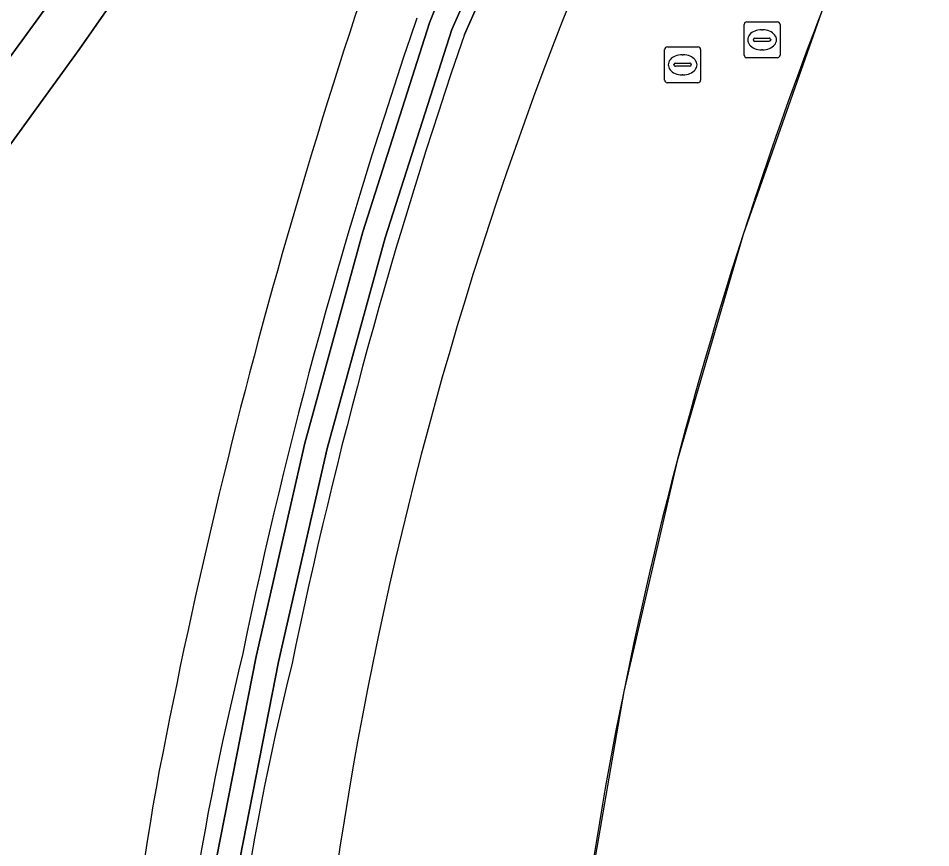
# Model space of a CAD drawing. Extents: x 155018 to 156648, y 383979 to 385733.
# Drawn here: x 155748.23 to 155773.66, y 384109.61 to 384132.72 of the extents above; entities that cross this region are included whole.
import ezdxf

# ---------------------------------------------------------------- set-up
doc = ezdxf.new("R2010")
doc.units = 0
for name, color, linetype in [('IMGEO_Berm_groen', 7, 'Continuous'), ('IMGEO_Erf', 7, 'Continuous'), ('IMGEO_Groenvoorziening', 7, 'Continuous'), ('IMGEO_Lijnafwatering', 7, 'Continuous'), ('IMGEO_Oever', 7, 'Continuous'), ('IMGEO_Rijbaan_lokaal_gesloten', 7, 'Continuous'), ('IMGEO_Rioolput', 7, 'Continuous'), ('IMGEO_Voetpad_halfverhard', 7, 'Continuous'), ('IMGEO_Waterloop', 7, 'Continuous')]:
    doc.layers.add(name, color=color, linetype=linetype)

msp = doc.modelspace()

# ---------------------------------------------------------------- linework, layer by layer
at = {"layer": 'IMGEO_Berm_groen'}
for points in [[(155726.381, 384056.744), (155725.876, 384063.479), (155724.805, 384073.381), (155724.391, 384082.583), (155724.818, 384089.971), (155725.678, 384095.915), (155726.613, 384098.573), (155728.876, 384102.843), (155735.976, 384112.625), (155749.933, 384131.855), (155760.641, 384147.193), (155764.719, 384151.453), (155768.998, 384155.923)], [(155764.669, 384155.953), (155763.22, 384153.678), (155759.726, 384148.197), (155755.679, 384142.378), (155751.33, 384136.219), (155743.019, 384124.824), (155733.713, 384112.596), (155728.82, 384106.885), (155726.526, 384104.053), (155724.761, 384095.841)], [(155765.833, 384142.917), (155764.803, 384141.572), (155760.665, 384132.27)]]:
    msp.add_lwpolyline(points, dxfattribs=at)
for centre, radius, start, end in [((155918.681, 384079.765), 169.564, 158.61407, 169.28907), ((155863.72, 384093.288), 107.768, 158.18958, 183.57089), ((155895.255, 384085.956), 143.735, 161.01125, 168.33286), ((155895.224, 384085.967), 142.303, 161.011, 168.34515), ((155837.015, 384094.759), 84.977, 166.20402, 187.82124), ((155837.046, 384094.756), 83.608, 166.18979, 187.82723), ((155846.948, 384094.823), 96.293, 170.1602, 189.19567)]:
    msp.add_arc(centre, radius, start, end, dxfattribs=at)
at = {"layer": 'IMGEO_Erf'}
for centre, radius, start, end in [((155880.235, 384090.825), 117.415, 155.81618, 161.72545), ((155879.791, 384090.79), 117.005, 161.64131, 177.64074)]:
    msp.add_arc(centre, radius, start, end, dxfattribs=at)
at = {"layer": 'IMGEO_Groenvoorziening'}
msp.add_lwpolyline([(155768.998, 384155.923), (155764.719, 384151.453), (155760.641, 384147.193), (155749.933, 384131.855), (155735.976, 384112.625), (155742.117, 384082.439), (155762.225, 384035.043), (155753.408, 384017.919)], dxfattribs=at)
for centre, radius, start, end in [((155918.681, 384079.765), 169.564, 158.61407, 169.28907), ((155846.948, 384094.823), 96.293, 170.1602, 189.19567)]:
    msp.add_arc(centre, radius, start, end, dxfattribs=at)
at = {"layer": 'IMGEO_Lijnafwatering'}
for points in [[(155773.167, 384139.011), (155773.159, 384138.993), (155773.15, 384138.974), (155773.142, 384138.956), (155770.616, 384132.893), (155768.432, 384126.698), (155766.597, 384120.391)], [(155766.597, 384120.391), (155765.112, 384113.971), (155763.989, 384107.479), (155763.23, 384100.934)]]:
    msp.add_lwpolyline(points, dxfattribs=at)
at = {"layer": 'IMGEO_Oever'}
for points in [[(155773.246, 384159.353), (155773.663, 384158.469), (155771.21, 384154.92), (155768.995, 384151.217), (155767.027, 384147.377), (155766.403, 384146.014), (155765.81, 384144.637), (155765.248, 384143.246), (155764.937, 384142.839), (155764.476, 384141.767), (155760.313, 384132.409), (155758.454, 384126.609), (155756.844, 384120.735), (155755.486, 384114.797), (155753.96, 384107.022), (155753.174, 384099.138), (155753.134, 384091.214), (155753.842, 384083.323), (155755.087, 384075.601), (155757.026, 384068.024), (155759.642, 384060.653), (155762.914, 384053.548), (155766.38, 384047.479), (155770.651, 384040.242)], [(155756.414, 384067.826), (155754.459, 384075.462), (155753.203, 384083.242), (155752.491, 384091.19), (155752.531, 384099.169), (155753.322, 384107.109), (155754.858, 384114.94), (155756.219, 384120.891), (155757.833, 384126.779), (155759.696, 384132.594), (155763.375, 384141.862), (155763.85, 384142.995), (155763.978, 384143.77), (155765.11, 384146.583), (155765.565, 384147.525), (155766.025, 384148.464), (155766.49, 384149.4), (155768.156, 384152.658), (155769.882, 384155.883), (155771.669, 384159.077)], [(155760.665, 384132.27), (155764.803, 384141.572)]]:
    msp.add_lwpolyline(points, dxfattribs=at)
for centre, radius, start, end in [((155895.255, 384085.956), 143.735, 161.01125, 168.33286), ((155895.224, 384085.967), 142.303, 161.011, 168.34515), ((155837.015, 384094.759), 84.977, 166.20402, 187.82124), ((155837.046, 384094.756), 83.608, 166.18979, 187.82723)]:
    msp.add_arc(centre, radius, start, end, dxfattribs=at)
at = {"layer": 'IMGEO_Rijbaan_lokaal_gesloten'}
for centre, radius, start, end in [((155880.235, 384090.825), 117.415, 155.81618, 161.72545), ((155863.72, 384093.288), 107.768, 158.18958, 183.57089), ((155879.791, 384090.79), 117.005, 161.64131, 177.64074)]:
    msp.add_arc(centre, radius, start, end, dxfattribs=at)
at = {"layer": 'IMGEO_Rioolput'}
for p, q in [((155768.461, 384131.699), (155768.461, 384132.551)), ((155768.536, 384132.625), (155769.388, 384132.625)), ((155768.949, 384132.405), (155768.974, 384132.405)), ((155769.462, 384132.551), (155769.462, 384131.699)), ((155768.72, 384132.119), (155768.72, 384132.131)), ((155768.763, 384132.168), (155769.161, 384132.168)), ((155769.204, 384132.131), (155769.204, 384132.119)), ((155766.322, 384131.929), (155767.174, 384131.929)), ((155769.158, 384132.082), (155768.76, 384132.082)), ((155766.247, 384131.003), (155766.247, 384131.855)), ((155766.735, 384131.709), (155766.76, 384131.709)), ((155767.248, 384131.855), (155767.248, 384131.003)), ((155769.388, 384131.625), (155768.536, 384131.625)), ((155768.972, 384131.845), (155768.947, 384131.845)), ((155766.506, 384131.423), (155766.506, 384131.435)), ((155766.944, 384131.386), (155766.546, 384131.386)), ((155766.549, 384131.472), (155766.947, 384131.472)), ((155766.99, 384131.435), (155766.99, 384131.423)), ((155766.758, 384131.149), (155766.733, 384131.149)), ((155767.174, 384130.929), (155766.322, 384130.929))]:
    msp.add_line(p, q, dxfattribs=at)
for points in [[(155768.461, 384131.699), (155768.461, 384132.551)], [(155768.536, 384132.625), (155769.388, 384132.625)], [(155769.462, 384132.551), (155769.462, 384131.699)], [(155766.322, 384131.929), (155767.174, 384131.929)], [(155766.247, 384131.003), (155766.247, 384131.855)], [(155767.248, 384131.855), (155767.248, 384131.003)], [(155769.388, 384131.625), (155768.536, 384131.625)], [(155767.174, 384130.929), (155766.322, 384130.929)]]:
    msp.add_lwpolyline(points, dxfattribs=at)
for centre, radius, start, end in [((155768.538, 384132.549), 0.0765, 91.552, 178.448), ((155768.538, 384132.549), 0.0765, 91.552, 178.448), ((155769.386, 384132.549), 0.0765, 1.552, 88.448), ((155769.386, 384132.549), 0.0765, 1.552, 88.448), ((155768.76, 384132.128), 0.0403, 85.8775, 175.7526), ((155769.165, 384132.13), 0.0386, 1.7309, 96.639), ((155766.324, 384131.853), 0.0765, 91.552, 178.448), ((155766.324, 384131.853), 0.0765, 91.552, 178.448), ((155767.172, 384131.853), 0.0765, 1.552, 88.448), ((155767.172, 384131.853), 0.0765, 1.552, 88.448), ((155768.757, 384132.118), 0.0366, 178.938, 274.7102), ((155769.161, 384132.125), 0.043, 264.8664, 352.4533), ((155768.538, 384131.701), 0.0765, 181.552, 268.448), ((155768.538, 384131.701), 0.0765, 181.552, 268.448), ((155769.386, 384131.701), 0.0765, 271.552, 358.448), ((155769.386, 384131.701), 0.0765, 271.552, 358.448), ((155766.546, 384131.432), 0.0403, 85.8775, 175.7526), ((155766.543, 384131.422), 0.0366, 178.938, 274.7102), ((155766.947, 384131.429), 0.043, 264.8664, 352.4533), ((155766.951, 384131.434), 0.0386, 1.7309, 96.639), ((155766.324, 384131.005), 0.0765, 181.552, 268.448), ((155766.324, 384131.005), 0.0765, 181.552, 268.448), ((155767.172, 384131.005), 0.0765, 271.552, 358.448), ((155767.172, 384131.005), 0.0765, 271.552, 358.448)]:
    msp.add_arc(centre, radius, start, end, dxfattribs=at)
for centre, major_axis, ratio, start_param, end_param in [((155768.948, 384132.125), (-0.387, 0.002), 0.722429, 4.712389, 7.853982), ((155768.973, 384132.125), (-0.39, 0.002), 0.717154, 1.570796, 4.712389), ((155766.734, 384131.429), (-0.387, 0.002), 0.722429, 4.712389, 7.853982), ((155766.759, 384131.429), (-0.39, 0.002), 0.717154, 1.570796, 4.712389)]:
    msp.add_ellipse(centre, major_axis=major_axis, ratio=ratio, start_param=start_param, end_param=end_param, dxfattribs=at)
at = {"layer": 'IMGEO_Voetpad_halfverhard'}
msp.add_lwpolyline([(155700.765, 384070.085), (155702.153, 384075.16), (155703.044, 384076.626), (155719.387, 384096.436), (155721.131, 384098.346), (155724.997, 384102.304), (155726.526, 384104.053), (155728.82, 384106.885), (155733.713, 384112.596), (155743.019, 384124.824), (155751.33, 384136.219), (155755.679, 384142.378), (155759.726, 384148.197), (155763.22, 384153.678), (155764.669, 384155.953)], dxfattribs=at)
at = {"layer": 'IMGEO_Waterloop'}
for points in [[(155770.651, 384040.242), (155766.38, 384047.479), (155762.914, 384053.548), (155759.642, 384060.653), (155757.026, 384068.024), (155755.087, 384075.601), (155753.842, 384083.323), (155753.134, 384091.214), (155753.174, 384099.138), (155753.96, 384107.022), (155755.486, 384114.797), (155756.844, 384120.735), (155758.454, 384126.609), (155760.313, 384132.409), (155764.476, 384141.767), (155764.937, 384142.839), (155765.248, 384143.246), (155765.81, 384144.637), (155766.403, 384146.014), (155767.027, 384147.377), (155768.995, 384151.217), (155771.21, 384154.92), (155773.663, 384158.469), (155773.246, 384159.353)], [(155771.669, 384159.077), (155769.882, 384155.883), (155768.156, 384152.658), (155766.49, 384149.4), (155766.025, 384148.464), (155765.565, 384147.525), (155765.11, 384146.583), (155763.978, 384143.77), (155763.85, 384142.995), (155763.375, 384141.862), (155759.696, 384132.594), (155757.833, 384126.779), (155756.219, 384120.891), (155754.858, 384114.94), (155753.322, 384107.109), (155752.531, 384099.169), (155752.491, 384091.19), (155753.203, 384083.242), (155754.459, 384075.462), (155756.414, 384067.826)]]:
    msp.add_lwpolyline(points, dxfattribs=at)

doc.saveas('drawing.dxf')
